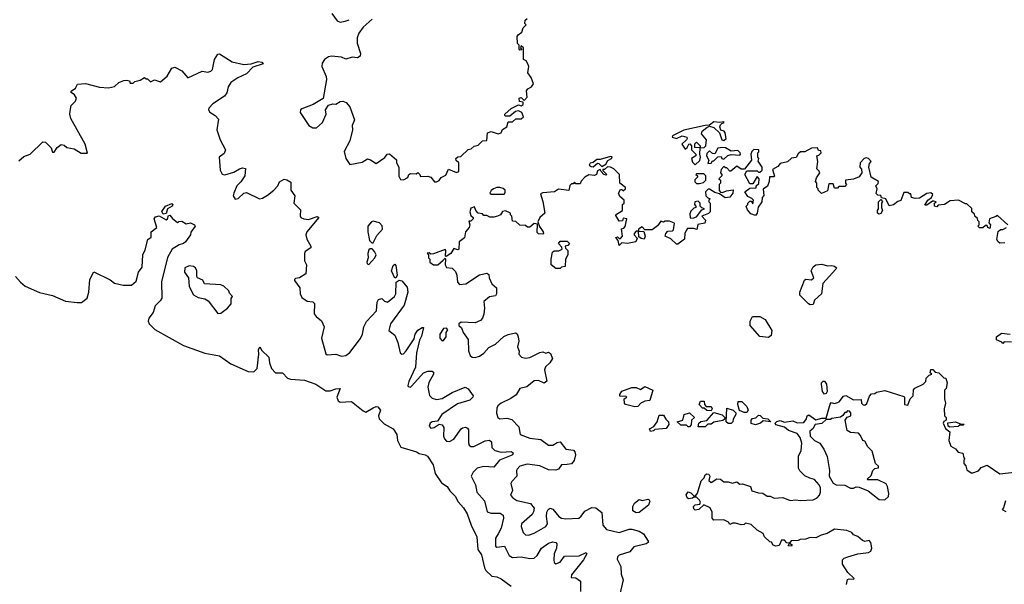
# Model space of a CAD drawing. Extents: x 2293878 to 2522763, y 823964 to 1006972.
# Tile 343 of 407: x 2439006 to 2445855, y 863704 to 867631. Entities that reach past the tile are written whole.
import ezdxf

# ---------------------------------------------------------------- set-up
doc = ezdxf.new("R2010")
doc.units = 0

msp = doc.modelspace()

# ---------------------------------------------------------------- linework, layer by layer
at = {"layer": '0CON20XD'}
for points in [[(2441178, 867675), (2441215, 867622.5), (2441235.8, 867614.2), (2441269.2, 867620.8), (2441298.7, 867631.3)], [(2441457.5, 867635), (2441395, 867580), (2441365, 867536.7), (2441352.5, 867505), (2441352.7, 867467.3), (2441377.5, 867395), (2441375, 867377.5), (2441355, 867366.2), (2441319.3, 867370.7), (2441275, 867357.5), (2441245, 867370), (2441175, 867378), (2441155, 867374), (2441126.2, 867355), (2441111.2, 867328.8), (2441108.6, 867305), (2441136.9, 867235), (2441139.4, 867215), (2441117.1, 867082.9), (2441047.8, 867042.2), (2440967.7, 867012.3), (2440960, 867005), (2440956.7, 866985), (2441017.5, 866895), (2441045, 866880), (2441071.7, 866878.3), (2441113.6, 866916.4), (2441137.5, 866975), (2441132.5, 867005), (2441153.6, 867036.4), (2441185, 867046.7), (2441205, 867043.3), (2441235, 867063.3), (2441253.6, 867063.6), (2441276.1, 867056.1), (2441302.5, 867025), (2441336.2, 866933.8), (2441318.8, 866895), (2441320.8, 866865), (2441301.5, 866788.5), (2441264.3, 866715), (2441274.3, 866665), (2441302.5, 866625), (2441388.8, 866641.2), (2441425, 866663.3), (2441447.5, 866657.5), (2441485, 866630), (2441546.4, 866673.6), (2441562.5, 866695), (2441577.5, 866697.5), (2441627, 866657), (2441627.5, 866635), (2441643.3, 866605), (2441643.6, 866543.6), (2441655, 866520), (2441675, 866517.5), (2441707, 866533), (2441712.5, 866555), (2441725, 866562.5), (2441765, 866560), (2441775, 866567.5), (2441790, 866555), (2441795, 866540), (2441845, 866542.5), (2441867, 866537), (2441892.5, 866502.5), (2441905, 866502.5)], [(2441905, 866502.5), (2441925, 866512.5), (2441937, 866533), (2441969.3, 866550.7), (2441988.3, 866591.7), (2442045, 866567.5), (2442060, 866575), (2442060, 866635), (2442041.7, 866651.7), (2442040, 866665), (2442053, 866677), (2442075, 866680), (2442125, 866727.5), (2442147, 866733), (2442168.3, 866751.7), (2442195, 866757.5), (2442225, 866787.5), (2442255, 866790), (2442260, 866845), (2442285, 866852.5), (2442335, 866837.5), (2442356.2, 866843.8), (2442363.6, 866866.4), (2442393.6, 866886.4), (2442405, 866920), (2442435, 866920), (2442458.3, 866941.7), (2442495, 866942.5), (2442510, 866955), (2442500, 866985), (2442475, 866997.5), (2442455, 866992.5), (2442415, 866960), (2442385, 866960), (2442380, 866965), (2442380, 866975), (2442425, 867012.5), (2442475, 867040), (2442495, 867032.5), (2442508.3, 867041.7), (2442508.3, 867058.3), (2442481.7, 867061.7), (2442480, 867085), (2442495, 867090), (2442515, 867070), (2442537, 867093), (2442532.5, 867137.5), (2442540, 867150), (2442566.4, 867163.6), (2442580, 867185), (2442565, 867230), (2442540.7, 867260.7), (2442547.5, 867305), (2442540, 867325), (2442530, 867345), (2442510, 867355), (2442510, 867435), (2442495, 867450), (2442490, 867435), (2442498.3, 867421.7), (2442485, 867420), (2442480, 867425), (2442480, 867455), (2442470, 867465), (2442467.5, 867515), (2442473.6, 867526.4), (2442500, 867545), (2442507.5, 867575), (2442530, 867595), (2442520, 867605), (2442521.7, 867628.3), (2442535, 867640)], [(2439000.7, 866649.3), (2439035, 866680), (2439080, 866695), (2439168.3, 866781.7), (2439185, 866780), (2439225, 866740), (2439235, 866710), (2439245, 866710), (2439267, 866743), (2439295, 866762.5), (2439315, 866757.5), (2439335, 866742.5), (2439385, 866733.3), (2439435, 866703.8), (2439478.3, 866701.7), (2439461.2, 866765), (2439362, 866945), (2439354.2, 866974.2), (2439356.2, 866995), (2439363.3, 867035), (2439393.3, 867065), (2439401.2, 867085), (2439387.6, 867107.6), (2439363.8, 867125), (2439363.3, 867135), (2439393.8, 867155), (2439408.3, 867181.7), (2439465, 867186.7), (2439562.3, 867162.3), (2439625, 867156.2), (2439665, 867166.7), (2439696.4, 867193.6), (2439730.7, 867209.3), (2439751.7, 867211.7), (2439770, 867205), (2439775, 867190), (2439795, 867190), (2439808.3, 867201.7), (2439845, 867210), (2439875, 867230), (2439885, 867220), (2439895, 867220), (2439915, 867200), (2439945, 867212.5), (2439985, 867200), (2440031.7, 867238.3), (2440065, 867293.8), (2440085, 867302), (2440133.8, 867275), (2440175, 867227.5), (2440275, 867273.3), (2440315, 867266.2), (2440335, 867273.8), (2440346.7, 867285), (2440361.1, 867355), (2440385, 867392), (2440395, 867394), (2440485, 867337.5), (2440565, 867319.5), (2440616.2, 867323.8), (2440665, 867340), (2440690, 867335), (2440700, 867325), (2440628.8, 867301.2), (2440583.1, 867255), (2440523, 867227), (2440475.7, 867195), (2440455.7, 867165), (2440446.9, 867123.1), (2440431.5, 867098.5), (2440349.5, 867045), (2440321.1, 867015), (2440318.6, 867005), (2440327.9, 866987.9), (2440366.2, 866965), (2440389.2, 866939.2), (2440378.6, 866865), (2440400.9, 866795), (2440436.9, 866725), (2440429.3, 866700.7), (2440394.2, 866675), (2440401.4, 866585), (2440415, 866556.2), (2440433.1, 866553.1), (2440495, 866570.5), (2440535, 866594.3), (2440555, 866600), (2440576.7, 866596.7), (2440571.4, 866545), (2440545, 866504.2), (2440516.9, 866475), (2440495.8, 866425), (2440491.4, 866405), (2440505, 866384), (2440525, 866386.7), (2440566.4, 866423.6), (2440585, 866428.8), (2440675, 866386.2), (2440695, 866390), (2440730.3, 866409.7), (2440774.4, 866445.6), (2440802, 866475), (2440813.3, 866503.3), (2440845, 866521.2), (2440865, 866517.5), (2440891.2, 866501.2), (2440892.9, 866445), (2440920.8, 866405), (2440912, 866355), (2440959.5, 866309.5), (2440956.4, 866266.4), (2440962.5, 866255), (2440982.5, 866245), (2441015, 866240.6), (2441075, 866261.2), (2441086.2, 866255), (2441004.4, 866155.6), (2440995.8, 866135), (2441004.2, 866105), (2441032.5, 866055), (2441032.5, 866045), (2440992, 866018), (2440986.7, 866005), (2440986.2, 865955), (2441002, 865925), (2440996.4, 865863.6), (2440953.6, 865836.4), (2440925, 865830), (2440917.5, 865825), (2440918.3, 865818.3), (2440955.9, 865765.9), (2440958, 865725), (2440969.7, 865699.7), (2441005, 865674), (2441045, 865669.2), (2441057.6, 865657.6), (2441055.6, 865585), (2441067.4, 865567.4), (2441105, 865535.6), (2441124.5, 865495), (2441106.7, 865415), (2441135, 865306.7), (2441145, 865300.8), (2441205, 865305.6), (2441245, 865290.9), (2441274.7, 865295.3), (2441303.2, 865316.8), (2441376.9, 865413.1), (2441390, 865445), (2441399.5, 865495), (2441418.3, 865531.7), (2441487.1, 865605), (2441493.5, 865666.5), (2441501.9, 865685), (2441525, 865692), (2441543.8, 865673.8), (2441565, 865666.7), (2441613.3, 865705), (2441622.1, 865725), (2441624.5, 865805.5), (2441645, 865820.6), (2441664.6, 865814.6), (2441701.4, 865771.4), (2441705.9, 865735), (2441679.7, 865645), (2441585, 865516), (2441575, 865470), (2441616.4, 865436.4), (2441637.1, 865385), (2441653.6, 865315), (2441665, 865305.7), (2441675, 865308.1), (2441695, 865328.9), (2441749.3, 865410.7), (2441758.2, 865445), (2441775, 865470.6), (2441805, 865491.2), (2441815, 865490), (2441800.9, 865429.1), (2441788.2, 865401.8), (2441767.2, 865315), (2441760.3, 865215), (2441712.9, 865115), (2441705.8, 865085.8), (2441709.4, 865079.4), (2441725, 865075.7), (2441735, 865084.4), (2441815.3, 865174.7), (2441845, 865185.4), (2441875, 865186.5), (2441885, 865180), (2441884.4, 865165), (2441853.2, 865106.8), (2441845.3, 865075), (2441857.5, 865017.5), (2441875, 864998.8), (2441905, 864990), (2441945, 864997.1), (2442015, 865038.5), (2442105, 865075.5), (2442125, 865064.3), (2442160.8, 865015), (2442158.1, 865005), (2442136.7, 864985), (2442050.6, 864959.4), (2441943.3, 864885), (2441912.3, 864837.7), (2441875, 864834.4), (2441862.5, 864825), (2441855.6, 864805), (2441865, 864790), (2441888.8, 864795), (2441925, 864818.8), (2441945, 864813.8), (2441955.6, 864795), (2441953.4, 864735), (2441960.4, 864715), (2441975, 864698.5), (2441995, 864696.6), (2442025, 864713.9), (2442076.7, 864785), (2442086.7, 864793.3), (2442106.5, 864796.5), (2442120.9, 864790.9), (2442127.9, 864777.9), (2442128, 864688), (2442132.8, 864672.8), (2442143.4, 864663.4), (2442165, 864663.1), (2442245, 864702.7), (2442275, 864705.4), (2442288.5, 864695), (2442289.5, 864655), (2442310.8, 864635), (2442355, 864623.8), (2442425, 864626.9), (2442438.2, 864618.2), (2442434.2, 864605), (2442425, 864600), (2442343.2, 864566.8), (2442305, 864518.2), (2442234.3, 864524.3), (2442189.2, 864510.8), (2442160.9, 864485), (2442146.6, 864455), (2442176.1, 864395), (2442186.7, 864345), (2442238.7, 864285), (2442257.8, 864207.8), (2442285, 864198.8), (2442348.5, 864198.5), (2442369.5, 864185), (2442371.1, 864165), (2442356.4, 864095), (2442334.1, 864055.9)], [(2443705, 866622.5), (2443737.5, 866652.5), (2443742.5, 866675), (2443737.5, 866695), (2443740, 866740), (2443701.7, 866741.7), (2443703, 866767), (2443715, 866780), (2443740, 866755), (2443740, 866740), (2443767, 866743), (2443780, 866755), (2443782.5, 866795), (2443748.3, 866838.3), (2443752.5, 866855), (2443785, 866882.5), (2443805, 866890), (2443835, 866882.5), (2443873.6, 866843.6), (2443890, 866795), (2443905, 866790), (2443920, 866805), (2443912.5, 866845), (2443905.8, 866855.8), (2443883.3, 866863.3), (2443876.2, 866885), (2443880.8, 866899.2), (2443890, 866910), (2443907.5, 866915), (2443905, 866920), (2443875, 866916), (2443835, 866920), (2443805, 866897.5), (2443773.6, 866896.4), (2443625, 866863.3), (2443547, 866823), (2443543.8, 866813.8), (2443575, 866803.8), (2443615, 866824.2), (2443647.5, 866815), (2443650, 866805), (2443643.3, 866795), (2443612.5, 866765), (2443635, 866730), (2443648.3, 866741.7), (2443660, 866765), (2443667, 866767), (2443680, 866755), (2443680, 866725), (2443710, 866695), (2443710, 866685), (2443680, 866665), (2443685, 866640), (2443705, 866622.5)], [(2445797, 866263), (2445752.5, 866245), (2445748.3, 866218.3), (2445760, 866205), (2445755, 866180), (2445740, 866185), (2445735, 866200), (2445725, 866200), (2445705, 866182.5), (2445683.3, 866183.3), (2445670, 866195), (2445680, 866205), (2445680, 866225), (2445670, 866235), (2445668.3, 866248.3), (2445650, 866265), (2445648.3, 866278.3), (2445630, 866295), (2445628.3, 866318.3), (2445595, 866350), (2445585, 866350), (2445537, 866377), (2445478.3, 866371.7), (2445440, 866345), (2445395, 866340), (2445385, 866330), (2445370, 866335), (2445370, 866355), (2445380, 866365), (2445365, 866370), (2445355, 866370), (2445315, 866340), (2445301.7, 866341.7), (2445323.6, 866376.4), (2445347.5, 866395), (2445357.5, 866415), (2445345, 866427.5), (2445315, 866422.5), (2445265, 866390), (2445235, 866386.7), (2445210, 866395), (2445205, 866420), (2445195, 866420), (2445185, 866430), (2445155, 866430), (2445136.4, 866373.6), (2445115, 866366.7), (2445085, 866343.3), (2445055, 866337.5), (2445030, 866385), (2445001.7, 866391.7), (2444995, 866407.5), (2444975, 866410), (2444963, 866423), (2444970, 866455), (2444962.5, 866475), (2444978.3, 866491.7), (2444980, 866505), (2444930, 866535), (2444912.5, 866605), (2444918.3, 866631.7), (2444930, 866645), (2444910, 866665), (2444895, 866670), (2444880, 866665), (2444852.5, 866635), (2444850, 866605), (2444861.7, 866591.7), (2444863.3, 866565), (2444845, 866537.5), (2444805, 866522.5), (2444750, 866515), (2444750, 866495), (2444757.5, 866485), (2444745, 866470), (2444705, 866470), (2444695, 866460), (2444675, 866460), (2444665, 866490), (2444635, 866490), (2444625, 866440), (2444582.5, 866422.5), (2444560, 866445), (2444560, 866455), (2444550, 866465), (2444550, 866495), (2444542.5, 866505), (2444548.3, 866531.7), (2444572.5, 866565), (2444568.3, 866578.3), (2444550, 866595), (2444557.5, 866645), (2444550, 866685), (2444565, 866690), (2444580, 866705), (2444578.3, 866718.3), (2444561.7, 866721.7), (2444555, 866740), (2444515, 866737.5), (2444467, 866713), (2444438.3, 866711.7), (2444420.7, 866699.3), (2444408.3, 866671.7), (2444375, 866667.5), (2444347, 866643), (2444295, 866630), (2444279.3, 866610.7), (2444241.7, 866588.3), (2444256.4, 866543.6), (2444251.7, 866538.3), (2444221.7, 866538.3), (2444220, 866505), (2444206.7, 866473.3), (2444178.3, 866451.7), (2444181.7, 866408.3), (2444170, 866395), (2444167.5, 866365), (2444143, 866327), (2444136.7, 866285), (2444125, 866270), (2444091.7, 866281.7), (2444068.3, 866308.3), (2444060, 866335), (2444070, 866345), (2444070, 866355), (2444085, 866370), (2444095, 866370), (2444105, 866350), (2444110, 866375), (2444098.3, 866388.3), (2444070.7, 866400.7), (2444050, 866435), (2444085, 866460), (2444128.3, 866461.7), (2444130, 866475), (2444147, 866493), (2444150, 866525), (2444135, 866540), (2444105, 866490), (2444085, 866490), (2444050, 866555), (2444065, 866580), (2444135, 866580), (2444145, 866570), (2444155, 866570), (2444170, 866585), (2444170, 866605), (2444143, 866647), (2444147.5, 866665), (2444140, 866675), (2444140, 866705), (2444147, 866713), (2444147, 866727), (2444112.5, 866727.5), (2444100, 866715), (2444092.5, 866695), (2444097, 866653), (2444048.3, 866591.7), (2444025, 866592.5), (2443995, 866612.5), (2443951.7, 866578.3), (2443945, 866577.5), (2443925, 866600), (2443915, 866600), (2443905, 866610), (2443885, 866590), (2443880, 866565), (2443890, 866555), (2443890, 866545), (2443870, 866525), (2443880, 866515), (2443880, 866495), (2443872.5, 866485), (2443872.5, 866442.5), (2443881.7, 866431.7), (2443895, 866430), (2443921.7, 866441.7), (2443968.3, 866448.3), (2443967.5, 866425), (2443945, 866397.5), (2443913, 866393), (2443875, 866420), (2443841.7, 866428.3), (2443805, 866452.5), (2443795, 866452.5), (2443777.5, 866435), (2443780, 866405), (2443791.7, 866391.7), (2443810, 866385), (2443800, 866375), (2443800, 866365), (2443810, 866355), (2443810, 866295), (2443797, 866283), (2443750, 866265), (2443777, 866237), (2443773, 866217), (2443723.6, 866206.4), (2443717, 866173), (2443695, 866180), (2443651.7, 866178.3), (2443633, 866147), (2443630, 866105), (2443585, 866070), (2443575, 866070), (2443536.1, 866106.1), (2443496.7, 866125), (2443500, 866145), (2443515, 866160), (2443546.4, 866163.6), (2443555, 866170), (2443560, 866215), (2443525, 866230), (2443495, 866230), (2443485, 866222.5), (2443465, 866230), (2443443, 866197), (2443405, 866170), (2443355, 866170), (2443335, 866190), (2443310, 866175), (2443310, 866160), (2443348.3, 866158.3), (2443357.5, 866125), (2443350, 866105), (2443328.3, 866108.3), (2443311.7, 866121.7), (2443310, 866160), (2443295, 866160), (2443280, 866145), (2443280, 866135), (2443301.7, 866111.7), (2443293, 866087), (2443233.6, 866073.6), (2443195, 866080), (2443175, 866060), (2443170, 866095), (2443153, 866117), (2443165, 866120), (2443175, 866110), (2443185, 866110), (2443200, 866125), (2443193, 866177), (2443208.3, 866181.7), (2443217, 866193), (2443230, 866245), (2443205, 866250), (2443198.3, 866231.7), (2443175, 866230), (2443150, 866275), (2443200, 866305), (2443200, 866345), (2443210, 866355), (2443210, 866375), (2443180.7, 866400.7), (2443172.5, 866425), (2443185, 866450), (2443195, 866450), (2443205, 866440), (2443220, 866455), (2443220, 866465), (2443180, 866495), (2443177.5, 866555), (2443140, 866595), (2443116.1, 866606.1), (2443095, 866607.5), (2443075, 866590), (2443061.7, 866588.3), (2443061.7, 866581.7), (2443090, 866555), (2443085, 866550), (2443070, 866555), (2443050, 866575), (2443045, 866590), (2443025, 866580), (2443017.5, 866555), (2443005, 866547.5), (2442965, 866552.5), (2442937.5, 866535), (2442911.7, 866508.3), (2442905, 866490), (2442875, 866490), (2442865, 866500), (2442855, 866490), (2442845, 866490), (2442833, 866477), (2442827, 866443), (2442755, 866452.5), (2442727, 866433), (2442645, 866426.7), (2442630, 866420), (2442646.1, 866366.1), (2442660, 866285), (2442623.3, 866255), (2442610, 866225), (2442621.7, 866191.7), (2442647.5, 866155), (2442650, 866145), (2442645, 866140), (2442615, 866142.5), (2442605, 866150), (2442608.3, 866208.3), (2442585, 866212.5), (2442555, 866187.5), (2442538.3, 866188.3), (2442525, 866200), (2442485, 866202.5), (2442457, 866227), (2442435, 866230), (2442430, 866265), (2442420, 866275), (2442420, 866285), (2442385, 866302.5), (2442365, 866297.5), (2442350, 866275), (2442330, 866265), (2442305, 866256.7), (2442277, 866257), (2442255, 866270), (2442235, 866270), (2442225, 866280), (2442196.4, 866286.4), (2442180, 866305), (2442170, 866330), (2442145, 866320), (2442137.5, 866295), (2442145, 866270), (2442160, 866255), (2442160, 866245), (2442145, 866230), (2442130, 866230), (2442137.5, 866205), (2442132.5, 866185), (2442107.5, 866155), (2442100, 866115), (2442062.5, 866085), (2442060, 866035), (2442055, 866030), (2442025, 866040), (2442005, 866003.8), (2441973, 865983), (2441967.5, 865987.5), (2441970, 866025), (2441965, 866032.5), (2441885, 866002.5), (2441865, 866000), (2441855, 866010), (2441841.7, 866008.3), (2441850, 865995), (2441850, 865975), (2441860, 865965), (2441860, 865945), (2441885, 865926.7), (2441915, 865926.2), (2441951.3, 865958.7), (2441965, 865972.5), (2441967.7, 865967.7), (2441965.6, 865925), (2441975, 865907.1), (2442013.3, 865903.3), (2442038.7, 865878.7), (2442047.1, 865855), (2442051.9, 865805), (2442065, 865789.4), (2442108.8, 865795), (2442205, 865856), (2442255, 865867.5), (2442268.8, 865858.8), (2442271.2, 865835), (2442291.2, 865795), (2442322.5, 865765), (2442322.5, 865725), (2442315, 865710), (2442275, 865703.3), (2442235, 865670), (2442240, 865625), (2442233.6, 865583.6), (2442226.2, 865555), (2442211.7, 865538.3), (2442175, 865523.8), (2442077, 865527), (2442060, 865515), (2442060, 865505), (2442078.8, 865488.8), (2442092, 865455), (2442125.8, 865405.8), (2442127.6, 865327.6), (2442140.8, 865295), (2442153.8, 865285), (2442175, 865280.9), (2442205, 865290.5), (2442235, 865311.9), (2442269.8, 865350.2), (2442315, 865374.4), (2442373.4, 865426.6), (2442405, 865441.5), (2442455, 865452.9), (2442466.7, 865446.7), (2442474.4, 865425), (2442477.1, 865395), (2442470, 865355), (2442480, 865325), (2442479.2, 865305), (2442496.2, 865285), (2442525, 865275.8), (2442555, 865281.4), (2442625, 865316.7), (2442645, 865320), (2442665, 865312.5), (2442685, 865317.5), (2442699.3, 865309.3), (2442712.5, 865275), (2442693.8, 865245), (2442663.7, 865216.3), (2442657.1, 865195), (2442672.5, 865117.5), (2442655, 865104), (2442615, 865122), (2442585, 865119.2), (2442533.2, 865076.8), (2442485, 865065.3), (2442458.7, 865021.3), (2442423.4, 864996.6), (2442354.2, 864965), (2442332, 864945), (2442325, 864930), (2442322.5, 864895), (2442332.5, 864865), (2442345, 864854.2), (2442395, 864860), (2442429.8, 864849.8), (2442479.1, 864799.1), (2442487.5, 864745), (2442555, 864720.8), (2442631.1, 864711.1), (2442685, 864672.1), (2442715, 864672.9), (2442745, 864691.4), (2442765, 864693.8), (2442805, 864644.4), (2442857.6, 864637.6), (2442868, 864625), (2442871.2, 864605), (2442862, 864565), (2442845, 864542), (2442815, 864537.8), (2442775, 864535.6), (2442755, 864504), (2442735, 864496.9), (2442685, 864500), (2442625, 864526.9), (2442535, 864539.3), (2442485, 864525.4), (2442466.9, 864505), (2442461.9, 864495), (2442464.3, 864455), (2442429.8, 864420.2), (2442422.2, 864405), (2442433.9, 864356.1), (2442420, 864325), (2442436.2, 864305), (2442465, 864286.5), (2442558.8, 864265), (2442584.5, 864234.5), (2442581.2, 864208.8), (2442570.8, 864189.2), (2442496.4, 864125), (2442494.6, 864105), (2442508.2, 864065), (2442525, 864047.8), (2442545, 864046.2), (2442585, 864060.7), (2442666.7, 864105), (2442677.9, 864125), (2442670.5, 864175), (2442673.2, 864206.8), (2442681.2, 864225), (2442695, 864233.8), (2442715, 864226.2), (2442756.9, 864175), (2442775, 864164.7), (2442805, 864160.4), (2442895, 864164.6), (2442912.7, 864177.3), (2442938.2, 864211.8), (2442985, 864237.5), (2443013.8, 864236.2)], [(2443791.7, 866631.7), (2443815, 866632.5), (2443825, 866650), (2443835, 866650), (2443863, 866677), (2443885, 866680), (2443890, 866665), (2443905, 866660), (2443933, 866687), (2443955, 866692.5), (2444015, 866690), (2444020, 866695), (2444017.5, 866705), (2444001.7, 866721.7), (2443955, 866717.5), (2443915, 866740), (2443895, 866742.5), (2443861.7, 866738.3), (2443841.7, 866698.3), (2443825, 866700), (2443805, 866720), (2443785, 866700), (2443782.5, 866685), (2443800, 866655), (2443791.7, 866631.7)], [(2442995, 866607.5), (2443025, 866632.5), (2443035, 866630), (2443055, 866610), (2443083.3, 866626.7), (2443098, 866652), (2443122.5, 866665), (2443126.4, 866676.4), (2443115, 866678.8), (2443045, 866658), (2443020.7, 866659.3), (2442995, 866637.5), (2442975, 866632.5), (2442968.3, 866618.3), (2442980.7, 866610.7), (2442995, 866607.5)], [(2443735, 866492.5), (2443761.7, 866498.3), (2443780, 866515), (2443780, 866545), (2443765, 866560), (2443715, 866560), (2443710, 866555), (2443720, 866545), (2443720, 866535), (2443703, 866517), (2443703, 866503), (2443715, 866492.5), (2443735, 866492.5)], [(2442286.7, 866416.7), (2442375, 866418), (2442384.1, 866425.9), (2442384, 866445), (2442368.1, 866458.1), (2442345, 866464.2), (2442325, 866464), (2442302.5, 866455), (2442285, 866442.5), (2442277.5, 866425), (2442286.7, 866416.7)], [(2443675, 866250), (2443695, 866252.5), (2443715, 866260), (2443751.7, 866308.3), (2443770, 866315), (2443751.7, 866321.7), (2443740, 866335), (2443740, 866355), (2443725, 866370), (2443702.5, 866365), (2443700, 866345), (2443710, 866335), (2443710, 866325), (2443695, 866320), (2443675, 866300), (2443668.3, 866281.7), (2443670, 866255), (2443675, 866250)], [(2444985, 866277.5), (2444972.5, 866285), (2444973.3, 866305), (2444980, 866315), (2444980, 866365), (2444995, 866380), (2445007.5, 866367.5), (2445000, 866355), (2445000, 866325), (2445007.5, 866305), (2444995, 866282.5), (2444985, 866277.5)], [(2440005, 866278), (2439995, 866296.7), (2440020, 866335), (2440065, 866353.3), (2440071.2, 866345), (2440066.2, 866335), (2440033.3, 866315), (2440025, 866282.5), (2440005, 866278)], [(2438977.1, 865845), (2439012.9, 865805), (2439045, 865778.1), (2439145, 865734.4), (2439235, 865711.9), (2439325, 865674.5), (2439405, 865663.3), (2439435.5, 865664.5), (2439475.8, 865694.2), (2439487.5, 865735), (2439493.3, 865825), (2439522.5, 865877.5), (2439635, 865821.4), (2439665, 865798.2), (2439725, 865783.9), (2439785, 865785.4), (2439817.5, 865812.5), (2439832.5, 865875), (2439859, 865911), (2439862.9, 865995), (2439880, 866030), (2439898.3, 866101.7), (2439921.7, 866118.3), (2439920, 866155), (2439960, 866185), (2439941.4, 866245), (2439950, 866260), (2439977.1, 866267.1), (2440025, 866240), (2440033.6, 866246.4), (2440040.7, 866269.3), (2440051.7, 866271.7), (2440068.3, 866248.3), (2440105, 866220), (2440113, 866227), (2440135, 866230), (2440165, 866212), (2440195, 866218), (2440222.5, 866205), (2440226.7, 866195), (2440196.4, 866153.6), (2440193.8, 866135), (2440160, 866085), (2440145.6, 866074.4), (2440115, 866066.2), (2440066.2, 866035), (2440033.4, 865976.6), (2439991.7, 865808.3), (2439995.8, 865695), (2439984.4, 865675.6), (2439948.3, 865641.7), (2439934.4, 865595), (2439904, 865555), (2439900, 865535), (2439905.9, 865515.9), (2439945.9, 865475.9), (2440145, 865365.9), (2440295, 865312.8), (2440395, 865293.3), (2440475, 865236.6), (2440595, 865183.8), (2440635, 865182.1), (2440658.2, 865205), (2440670.6, 865305), (2440666.7, 865335), (2440676, 865356), (2440690.8, 865330.8), (2440738.1, 865285), (2440742.9, 865245), (2440756.9, 865205), (2440785, 865174.3), (2440835, 865175.5), (2440868.9, 865138.9), (2440890, 865130), (2440988, 865125), (2441066, 865095), (2441135, 865049.2), (2441165, 865048.9), (2441205, 865063.3), (2441236.4, 865066.4), (2441213.3, 865005), (2441220.5, 864980.5), (2441235, 864971.2), (2441315, 864976.2), (2441395, 864910.8), (2441415, 864900.8), (2441465, 864932), (2441485, 864940), (2441498.3, 864938.3), (2441516.7, 864915), (2441501.2, 864875), (2441506.7, 864855), (2441541.2, 864821.2), (2441605, 864786.2), (2441628.8, 864745), (2441633.3, 864705), (2441656.7, 864656.7), (2441767.5, 864625), (2441785, 864613.8), (2441827.5, 864605), (2441843.8, 864595), (2441883.3, 864535), (2441896.2, 864475), (2441940, 864410), (2441980, 864385), (2441998.8, 864355), (2442035, 864317.5), (2442056.9, 864276.9), (2442093.3, 864235), (2442117.8, 864195), (2442147.1, 864115), (2442187.1, 864035), (2442193.8, 863945), (2442218.4, 863908.4), (2442238.2, 863818.2), (2442249.6, 863799.6), (2442291.2, 863761.2), (2442325, 863756.5), (2442355, 863742.5), (2442425, 863691.5)], [(2441465, 866080), (2441489.3, 866130.7), (2441530, 866175), (2441526.7, 866196.7), (2441508.3, 866218.3), (2441465, 866230), (2441452.5, 866225), (2441427.5, 866195), (2441426.7, 866155), (2441440, 866095), (2441455, 866080), (2441465, 866080)], [(2445880, 866205), (2445808.3, 866268.3), (2445797, 866263)], [(2445858.3, 866078.3), (2445825, 866077.5), (2445812.5, 866085), (2445803, 866103), (2445811.7, 866158.3), (2445828.3, 866171.7), (2445845, 866172.5), (2445870, 866185)], [(2441435, 865927.5), (2441477.5, 865975), (2441486.7, 865995), (2441475, 866020), (2441457.5, 866037.5), (2441443, 866037), (2441435, 866030), (2441427.5, 866005), (2441430, 865975), (2441421.2, 865945), (2441423.9, 865933.9), (2441435, 865927.5)], [(2442765, 865900), (2442735, 865900), (2442703.3, 865925), (2442702.5, 865965), (2442712.5, 866015), (2442725, 866022.5), (2442757, 866023), (2442780, 866035), (2442778.3, 866048.3), (2442753.6, 866073.6), (2442765, 866090), (2442815, 866090), (2442830, 866075), (2442818.3, 866061.7), (2442800, 866055), (2442801.7, 866041.7), (2442820, 866025), (2442820, 865995), (2442802.5, 865965), (2442800, 865915), (2442775, 865910), (2442765, 865900)], [(2440385, 865587.5), (2440405, 865590), (2440452.5, 865625), (2440477.5, 865655), (2440478.3, 865691.7), (2440487.5, 865705), (2440465, 865730), (2440460, 865745), (2440427.3, 865777.3), (2440405, 865788), (2440292.5, 865795), (2440279.3, 865819.3), (2440242.5, 865835), (2440237.5, 865845), (2440238, 865885), (2440228, 865905), (2440215, 865914), (2440185, 865919.2), (2440155, 865906.2), (2440152, 865875), (2440180, 865835), (2440186.2, 865775), (2440215, 865717.5), (2440248.3, 865698.3), (2440295, 865690), (2440316.1, 865676.1), (2440385, 865587.5)], [(2441615, 865833.8), (2441592.8, 865885), (2441605, 865922), (2441615, 865930), (2441622.5, 865922.5), (2441632.9, 865855), (2441625, 865838.8), (2441615, 865833.8)], [(2444505, 865647.5), (2444492.5, 865655), (2444433.3, 865715), (2444433.3, 865735), (2444465, 865820), (2444475, 865827.5), (2444515, 865822.5), (2444530, 865835), (2444512.5, 865885), (2444525, 865912.5), (2444545, 865926.7), (2444585, 865930), (2444625, 865920), (2444655, 865922.5), (2444675, 865916.7), (2444686.7, 865905), (2444682.5, 865895), (2444593, 865797), (2444583.3, 865725), (2444535, 865680), (2444525, 865650), (2444505, 865647.5)], [(2444215, 865421.2), (2444155, 865426.7), (2444102.5, 865485), (2444087.5, 865505), (2444087.5, 865535), (2444103.6, 865566.4), (2444155, 865567.5), (2444192.5, 865545), (2444238.3, 865468.3), (2444233.3, 865435), (2444215, 865421.2)], [(2441945, 865396.7), (2441955, 865398.8), (2441973.8, 865425), (2441973.8, 865455), (2441983.3, 865475), (2441975, 865486.2), (2441955, 865483.8), (2441928, 865445), (2441928.8, 865415), (2441945, 865396.7)], [(2445845, 865380), (2445838.3, 865388.3), (2445800, 865405), (2445800, 865425), (2445835, 865450), (2445895, 865443.8)], [(2445905, 865387.5), (2445855, 865390), (2445845, 865380)], [(2444757, 863703), (2444765, 863737.5), (2444775, 863742.5), (2444805, 863740), (2444810, 863745), (2444767, 863787), (2444730, 863845), (2444730, 863875), (2444740, 863885), (2444766.1, 863893.9), (2444835, 863916), (2444910, 863925), (2444927.5, 863935), (2444932.5, 863955), (2444926.2, 863995), (2444915, 864007.5), (2444885, 864002.5), (2444869.3, 864009.3), (2444835, 864036.7), (2444805, 864047.5), (2444793.6, 864063.6), (2444759.3, 864079.3), (2444675, 864086.7), (2444623.6, 864056.4), (2444580, 864045), (2444545, 864026.7), (2444505, 864028.8), (2444471.7, 864018.3), (2444435, 864016.7), (2444421.7, 864008.3), (2444373, 864007), (2444360, 863990), (2444378.3, 863978.3), (2444375, 863970), (2444351.7, 863971.7), (2444360, 863990), (2444341.7, 863991.7), (2444325, 864010), (2444305, 864010), (2444290, 863975), (2444265, 863970), (2444247, 863977), (2444236.7, 863996.7), (2444225, 864000), (2444187.5, 864035), (2444177.7, 864057.7), (2444135, 864080), (2444095, 864120), (2444055, 864130), (2444045, 864120), (2444025, 864117.5), (2443985, 864130), (2443965, 864130), (2443945, 864120), (2443936.7, 864136.7), (2443905, 864153.3), (2443835, 864150), (2443823, 864163), (2443822.5, 864205), (2443810, 864235), (2443765, 864257.5), (2443730, 864225), (2443705, 864220), (2443695, 864230), (2443693.8, 864246.2), (2443703.8, 864256.2), (2443738.3, 864261.7), (2443742.5, 864275), (2443735, 864290), (2443715, 864310), (2443695, 864310), (2443685, 864302.5), (2443658.3, 864298.3), (2443650, 864305), (2443643, 864327), (2443655, 864347.5), (2443675, 864340), (2443695, 864320), (2443708.3, 864321.7), (2443721.7, 864338.3), (2443746.4, 864423.6), (2443767.5, 864445), (2443773.6, 864466.4), (2443785, 864472.5), (2443799.3, 864469.3), (2443806.7, 864455), (2443800, 864425), (2443815, 864412.5), (2443855, 864436.7), (2443880, 864435), (2443905, 864417.5), (2443935, 864416.7), (2443965, 864407.5), (2443995, 864417.5), (2444015, 864400), (2444035, 864402.5), (2444090, 864385), (2444100, 864355), (2444145, 864340), (2444175, 864337.5), (2444205, 864317.5), (2444227, 864317), (2444253.6, 864303.6), (2444315, 864307.5), (2444365, 864286.7), (2444405, 864292.5), (2444435, 864287.5), (2444525, 864292.5), (2444553.6, 864306.4), (2444570, 864325), (2444577.5, 864345), (2444576.2, 864375), (2444568, 864395), (2444535, 864433.3), (2444501.2, 864441.2), (2444467.7, 864457.7), (2444432.7, 864492.7), (2444422.7, 864512.7), (2444423.8, 864595), (2444442.5, 864635), (2444446.7, 864685), (2444435.9, 864725.9), (2444413.6, 864753.6), (2444355, 864773.3), (2444326.4, 864796.4), (2444265, 864812.5), (2444260, 864825), (2444273.3, 864836.7), (2444295, 864842.5), (2444325, 864832.5), (2444385, 864840), (2444415, 864827.5), (2444461.7, 864828.3), (2444480, 864855), (2444483.9, 864876.1), (2444495, 864882.5), (2444545, 864847.5), (2444585, 864860), (2444615, 864860), (2444643, 864957), (2444651.7, 864968.3), (2444675, 864962.5), (2444695, 864967.5), (2444706.4, 864973.6), (2444737.5, 865012.5), (2444753.6, 865016.4), (2444805, 864986.7), (2444858.3, 864988.3), (2444862.5, 864965), (2444873.3, 864953.3), (2444885, 864950), (2444898.3, 864961.7), (2444918.3, 865011.7), (2444931.7, 865028.3), (2444955, 865030), (2444965, 865040), (2445025, 865052.5), (2445155, 865010), (2445160, 865005), (2445160, 864955), (2445185, 864950), (2445200, 864995), (2445220, 865015), (2445223, 865057), (2445231.7, 865068.3), (2445290, 865095), (2445310, 865115), (2445311.7, 865138.3), (2445331.7, 865158.3), (2445350, 865165), (2445340, 865175), (2445345, 865197.5), (2445357, 865197), (2445375, 865180), (2445400, 865175), (2445435, 865140), (2445448.3, 865138.3), (2445457.5, 865105), (2445450, 865065), (2445440, 865055), (2445440, 864995), (2445446.7, 864965), (2445437.5, 864925), (2445440, 864875), (2445450, 864865), (2445450, 864845), (2445433.6, 864836.4), (2445430, 864825), (2445445, 864787.5), (2445476.7, 864765), (2445470, 864705), (2445483.3, 864665), (2445516.4, 864646.4), (2445535, 864622.5), (2445567.5, 864615), (2445573, 864583), (2445580, 864575), (2445573, 864567), (2445572.5, 864545), (2445587, 864527), (2445595, 864500), (2445625, 864480), (2445635, 864480), (2445675, 864492.5), (2445693.8, 864516.2), (2445735, 864532.5), (2445825, 864472.5), (2445945, 864486.2)], [(2443285, 864938.8), (2443220, 864955), (2443212.5, 864965), (2443210, 864995), (2443230, 865005), (2443225, 865010), (2443181.7, 865011.7), (2443180, 865025), (2443193.6, 865046.4), (2443265, 865072.5), (2443295, 865072.5), (2443325, 865060), (2443355, 865080), (2443410, 865055), (2443388.3, 864981.7), (2443355, 864977.5), (2443326.7, 864963.3), (2443305, 864941.2), (2443285, 864938.8)], [(2444605, 865027.5), (2444591.2, 865045), (2444582.5, 865095), (2444583.3, 865105), (2444595, 865116.2), (2444605, 865116.7), (2444618, 865095), (2444622.5, 865045), (2444615, 865030), (2444605, 865027.5)], [(2443815, 864910), (2443785, 864912.5), (2443768.3, 864928.3), (2443755, 864930), (2443732.5, 864955), (2443741.7, 864978.3), (2443768.3, 864978.3), (2443770, 864955), (2443781.7, 864941.7), (2443815, 864940), (2443822.5, 864925), (2443815, 864910)], [(2443955, 864822.5), (2443935, 864822.5), (2443920, 864835), (2443925, 864930), (2443970, 864915), (2443987, 864897), (2443987.5, 864885), (2443968.3, 864851.7), (2443967.5, 864835), (2443955, 864822.5)], [(2444065, 864900), (2444045, 864900), (2444013.3, 864913.3), (2444002.5, 864955), (2444003.6, 864976.4), (2444030, 864975), (2444065, 864940), (2444072.5, 864915), (2444065, 864900)], [(2443395, 864767.5), (2443387.5, 864785), (2443418.3, 864801.7), (2443440, 864835), (2443455, 864880), (2443485, 864880), (2443501.7, 864851.7), (2443520, 864835), (2443522.5, 864815), (2443502.5, 864787.5), (2443425, 864780), (2443415, 864772.5), (2443395, 864767.5)], [(2443665, 864800), (2443655, 864800), (2443645, 864810), (2443605, 864810), (2443580, 864835), (2443620, 864845), (2443627.5, 864885), (2443665, 864896.7), (2443700, 864865), (2443680, 864845), (2443676.7, 864813.3), (2443665, 864800)], [(2443775, 864800), (2443725, 864800), (2443730, 864825), (2443743, 864837), (2443785, 864842.5), (2443835, 864900), (2443891.7, 864881.7), (2443910, 864865), (2443908.3, 864851.7), (2443897, 864843), (2443835, 864831.2), (2443815, 864817.5), (2443793, 864817), (2443775, 864800)], [(2444125, 864813.3), (2444095, 864822.5), (2444093.3, 864845), (2444103.3, 864856.7), (2444127, 864863), (2444145, 864880), (2444157, 864877), (2444175, 864860), (2444210, 864855), (2444230, 864835), (2444178.3, 864841.7), (2444160, 864825), (2444125, 864813.3)], [(2445025, 864292.5), (2445050, 864315), (2445052.5, 864335), (2445042.5, 864385), (2445033, 864403), (2444975, 864430), (2444905, 864430), (2444900, 864435), (2444928.3, 864461.7), (2444940, 864495), (2444955, 864510), (2444980, 864515), (2444980, 864525), (2444960, 864545), (2444935, 864630), (2444905, 864660), (2444885, 864700), (2444870, 864705), (2444855, 864740), (2444840, 864755), (2444785, 864760), (2444763, 864773), (2444747.5, 864845), (2444762.5, 864867.5), (2444787.5, 864875), (2444787, 864897), (2444778.3, 864908.3), (2444765, 864910), (2444755, 864900), (2444745, 864900), (2444732.5, 864877.5), (2444715, 864866.2), (2444655, 864857.5), (2444645, 864850), (2444615, 864850), (2444585, 864822.5), (2444540, 864815), (2444522.5, 864785), (2444501.2, 864768.8), (2444504, 864735), (2444535, 864703.8), (2444572.5, 864685), (2444600, 864645), (2444623, 864593), (2444638.8, 864495), (2444636.2, 864455), (2444665, 864406.7), (2444685, 864396.7), (2444745, 864393.3), (2444785, 864373.8), (2444805, 864373.3), (2444825, 864382.5), (2444845, 864380), (2444907.5, 864355), (2444985, 864293.3), (2445025, 864292.5)], [(2445475, 864796.7), (2445463.8, 864803.8), (2445463, 864827), (2445515, 864834), (2445555, 864817.5), (2445575, 864816.7), (2445569.3, 864810.7), (2445545, 864810), (2445535, 864800.8), (2445475, 864796.7)], [(2443295, 864200), (2443270, 864215), (2443270, 864245), (2443282.7, 864267.3), (2443315, 864293.3), (2443335, 864286.2), (2443375, 864296.2), (2443385, 864292.5), (2443388.3, 864281.7), (2443380, 864255), (2443315, 864204), (2443295, 864200)], [(2445862.5, 864285), (2445850, 864235), (2445840, 864225), (2445865, 864210)], [(2443013.8, 864236.2), (2443054.4, 864204.4), (2443063.1, 864115), (2443087.5, 864085), (2443175, 864064.3), (2443245, 864087.5), (2443265, 864088), (2443315, 864072.9), (2443345.6, 864055.6), (2443377.5, 864005), (2443377.5, 863995), (2443363.9, 863986.1), (2443278.8, 863965), (2443249.5, 863930.5), (2443175, 863907.1), (2443164.2, 863895), (2443162.3, 863877.7), (2443187.5, 863827.5), (2443190.8, 863775), (2443203.3, 863735), (2443181.2, 863635)], [(2442334.1, 864055.9), (2442316.7, 864025), (2442315, 863970), (2442325, 863961.5), (2442378.9, 863968.9), (2442410.4, 863905), (2442435, 863890.3), (2442495, 863894.7), (2442555, 863883.8), (2442585, 863886.9), (2442606.7, 863903.3), (2442635, 863955.6), (2442685, 863990.5), (2442715, 863999.6), (2442735.5, 863995.5), (2442742.5, 863985), (2442740.6, 863955), (2442724.6, 863915.4), (2442720.9, 863875), (2442724.3, 863855), (2442735, 863847.1), (2442765, 863858.1), (2442795, 863900.6), (2442897.8, 863902.2), (2442947.5, 863925), (2442950, 863915), (2442928.8, 863875), (2442845, 863770), (2442841.2, 863751.2), (2442875, 863750), (2442906.7, 863725), (2442907.5, 863655)]]:
    msp.add_lwpolyline(points, dxfattribs=at)

doc.saveas('drawing.dxf')
